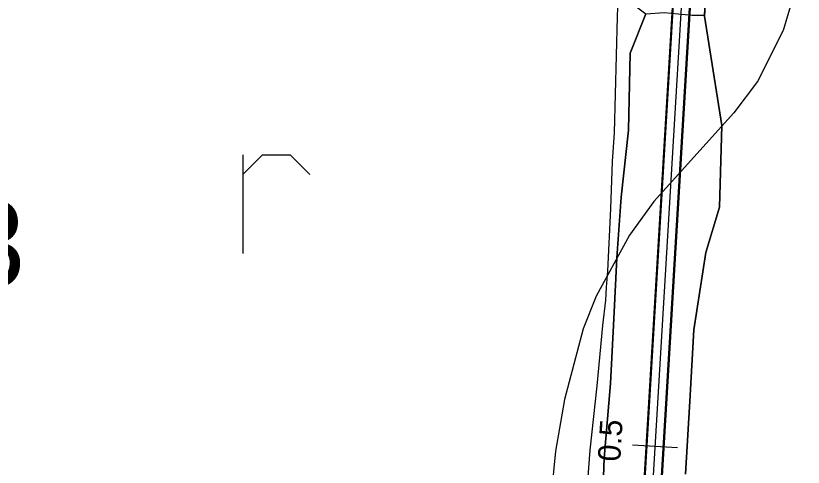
# Model space of a CAD drawing. Extents: x -662620 to -656370, y -1067090 to -1062990.
# Drawn here: x -657465.8 to -657290.9, y -1064742.3 to -1064641.9 of the extents above; entities that cross this region are included whole.
import ezdxf

# ---------------------------------------------------------------- set-up
doc = ezdxf.new("R2010")
doc.units = 0
for name, color, linetype in [('CESTA_ZABOR', 7, 'Continuous'), ('Default', 7, 'Continuous'), ('ORNÁ_PŮDA_-_STÁVAJÍCÍ', 7, 'Continuous'), ('ORNÁ_PŮDA_-_ZNAČKA', 7, 'Continuous'), ('OSTATNÍ_PLOCHA_-_STÁVAJÍCÍ', 7, 'Continuous'), ('POLNÍ_CESTA_STÁVAJÍCÍ_-_KRAJ', 7, 'Continuous'), ('POLNÍ_CESTA_STÁVAJÍCÍ_-_OSA', 7, 'Continuous'), ('Popis_-_Lokální_biokoridor_-_navržený', 7, 'Continuous'), ('SDELOVACÍ_VEDENÍ_-_PODZEMNÍ', 7, 'Continuous'), ('VRSTEVNICE_ZÁKLADNÍ', 7, 'Continuous')]:
    doc.layers.add(name, color=color, linetype=linetype)

msp = doc.modelspace()

# ---------------------------------------------------------------- linework, layer by layer
at = {"layer": 'CESTA_ZABOR'}
for points in [[(-657336.21, -1064916.17), (-657305.35, -1064399.71), (-657304.81, -1064367.37), (-657305.76, -1064357.37), (-657308, -1064349.41), (-657312.54, -1064343.27), (-657325.1, -1064333.08), (-657323.15, -1064330.16), (-657309.99, -1064340.83), (-657304.81, -1064347.85), (-657302.31, -1064356.73), (-657301.31, -1064367.23), (-657301.85, -1064399.84), (-657332.72, -1064916.38), (-657336.21, -1064916.17), (-657336.21, -1064916.17)], [(-657336.21, -1064916.17), (-657305.35, -1064399.71), (-657304.81, -1064367.37), (-657305.76, -1064357.37), (-657308, -1064349.41), (-657312.54, -1064343.27), (-657325.1, -1064333.08), (-657323.15, -1064330.16), (-657309.99, -1064340.83), (-657304.81, -1064347.85), (-657302.31, -1064356.73), (-657301.31, -1064367.23), (-657301.85, -1064399.84), (-657332.72, -1064916.38)]]:
    msp.add_lwpolyline(points, dxfattribs=at)
at = {"layer": 'ORNÁ_PŮDA_-_STÁVAJÍCÍ'}
for p, q in [((-657312.76, -1064642.05), (-657311.91, -1064626.51)), ((-657325.8, -1064641.49), (-657329.31, -1064650.21)), ((-657308.94, -1064666.36), (-657312.76, -1064642.05)), ((-657329.31, -1064650.21), (-657329.7, -1064667.35)), ((-657329.7, -1064667.35), (-657331.27, -1064682.24)), ((-657309.48, -1064684.46), (-657308.94, -1064666.36)), ((-657331.27, -1064682.24), (-657332.26, -1064695.75)), ((-657312.47, -1064694.56), (-657309.48, -1064684.46)), ((-657332.26, -1064695.75), (-657332.89, -1064709.27)), ((-657315.14, -1064711.73), (-657312.47, -1064694.56)), ((-657332.89, -1064709.27), (-657333.66, -1064723.7)), ((-657316.04, -1064727.61), (-657315.14, -1064711.73)), ((-657333.66, -1064723.7), (-657335.06, -1064740.26)), ((-657316.98, -1064743.81), (-657316.04, -1064727.61)), ((-657335.06, -1064740.26), (-657335.59, -1064754.8))]:
    msp.add_line(p, q, dxfattribs=at)
for points in [[(-657473.56, -1064530.04), (-657406.32, -1064580.56), (-657325.8, -1064641.49), (-657329.31, -1064650.21), (-657329.7, -1064667.35), (-657331.27, -1064682.24), (-657332.26, -1064695.75), (-657332.89, -1064709.27), (-657333.66, -1064723.7), (-657335.06, -1064740.26), (-657335.59, -1064754.8)], [(-657316.98, -1064743.81), (-657316.04, -1064727.61), (-657315.14, -1064711.73), (-657312.47, -1064694.56), (-657309.48, -1064684.46), (-657308.94, -1064666.36), (-657312.76, -1064642.05), (-657311.91, -1064626.51), (-657311.56, -1064620.46), (-657309.2, -1064581.81), (-657304.77, -1064560.21), (-657304.77, -1064560.19), (-657304.78, -1064549.71), (-657304.78, -1064545.39), (-657290.2, -1064550.45), (-657290.18, -1064550.46), (-657270.81, -1064557.25), (-657240.66, -1064567.7), (-657240.64, -1064567.71), (-657179.14, -1064589.08), (-657142.96, -1064601.15)]]:
    msp.add_lwpolyline(points, dxfattribs=at)
at = {"layer": 'ORNÁ_PŮDA_-_ZNAČKA'}
for points in [[(-657415.37, -1064672.84), (-657415.37, -1064694.77)], [(-657415.37, -1064677.23), (-657410.99, -1064672.84)], [(-657410.99, -1064672.84), (-657404.85, -1064672.84)], [(-657404.85, -1064672.84), (-657400.47, -1064677.23)]]:
    msp.add_lwpolyline(points, dxfattribs=at)
at = {"layer": 'OSTATNÍ_PLOCHA_-_STÁVAJÍCÍ'}
for p, q in [((-657311.91, -1064626.51), (-657312.76, -1064642.05)), ((-657311.91, -1064626.51), (-657312.76, -1064642.05)), ((-657329.31, -1064650.21), (-657325.8, -1064641.49)), ((-657329.31, -1064650.21), (-657325.8, -1064641.49)), ((-657312.76, -1064642.05), (-657308.94, -1064666.36)), ((-657312.76, -1064642.05), (-657308.94, -1064666.36)), ((-657329.7, -1064667.35), (-657329.31, -1064650.21)), ((-657329.7, -1064667.35), (-657329.31, -1064650.21)), ((-657331.27, -1064682.24), (-657329.7, -1064667.35)), ((-657331.27, -1064682.24), (-657329.7, -1064667.35)), ((-657308.94, -1064666.36), (-657309.48, -1064684.46)), ((-657308.94, -1064666.36), (-657309.48, -1064684.46)), ((-657332.26, -1064695.75), (-657331.27, -1064682.24)), ((-657332.26, -1064695.75), (-657331.27, -1064682.24)), ((-657309.48, -1064684.46), (-657312.47, -1064694.56)), ((-657309.48, -1064684.46), (-657312.47, -1064694.56)), ((-657332.89, -1064709.27), (-657332.26, -1064695.75)), ((-657332.89, -1064709.27), (-657332.26, -1064695.75)), ((-657312.47, -1064694.56), (-657315.14, -1064711.73)), ((-657312.47, -1064694.56), (-657315.14, -1064711.73)), ((-657333.66, -1064723.7), (-657332.89, -1064709.27)), ((-657333.66, -1064723.7), (-657332.89, -1064709.27)), ((-657315.14, -1064711.73), (-657316.04, -1064727.61)), ((-657315.14, -1064711.73), (-657316.04, -1064727.61)), ((-657335.06, -1064740.26), (-657333.66, -1064723.7)), ((-657335.06, -1064740.26), (-657333.66, -1064723.7)), ((-657316.04, -1064727.61), (-657316.98, -1064743.81)), ((-657316.04, -1064727.61), (-657316.98, -1064743.81)), ((-657335.59, -1064754.8), (-657335.06, -1064740.26)), ((-657335.59, -1064754.8), (-657335.06, -1064740.26))]:
    msp.add_line(p, q, dxfattribs=at)
msp.add_lwpolyline([(-657335.59, -1064754.8), (-657335.06, -1064740.26), (-657333.66, -1064723.7), (-657332.89, -1064709.27), (-657332.26, -1064695.75), (-657331.27, -1064682.24), (-657329.7, -1064667.35), (-657329.31, -1064650.21), (-657325.8, -1064641.49), (-657321.72, -1064641.22), (-657315.55, -1064641.8), (-657312.8, -1064641.8), (-657311.91, -1064626.51), (-657312.76, -1064642.05), (-657308.94, -1064666.36), (-657309.48, -1064684.46), (-657312.47, -1064694.56), (-657315.14, -1064711.73), (-657316.04, -1064727.61), (-657316.98, -1064743.81)], dxfattribs=at)
msp.add_lwpolyline([(-657335.59, -1064754.8), (-657335.06, -1064740.26), (-657333.66, -1064723.7), (-657332.89, -1064709.27), (-657332.26, -1064695.75), (-657331.27, -1064682.24), (-657329.7, -1064667.35), (-657329.31, -1064650.21), (-657325.8, -1064641.49), (-657321.72, -1064641.22), (-657315.55, -1064641.8), (-657312.8, -1064641.8), (-657311.91, -1064626.51), (-657312.76, -1064642.05), (-657308.94, -1064666.36), (-657309.48, -1064684.46), (-657312.47, -1064694.56), (-657315.14, -1064711.73), (-657316.04, -1064727.61), (-657316.98, -1064743.81)], dxfattribs=at)
at = {"layer": 'POLNÍ_CESTA_STÁVAJÍCÍ_-_KRAJ'}
for points in [[(-657405.99, -1064300.84), (-657403.64, -1064300.66), (-657396.22, -1064301.74), (-657383.92, -1064303.55), (-657370.88, -1064306.99), (-657359.66, -1064311.15), (-657347.54, -1064316.58), (-657333.96, -1064323.28), (-657322.87, -1064330.06), (-657309.8, -1064340.66), (-657304.58, -1064347.74), (-657302.06, -1064356.68), (-657301.06, -1064367.22), (-657301.6, -1064399.85), (-657332.47, -1064916.4)], [(-657402.92, -1064305), (-657392.96, -1064306.09), (-657381.92, -1064308.08), (-657368.89, -1064311.33), (-657360.93, -1064314.59), (-657349.53, -1064320.2), (-657338.13, -1064325.99), (-657325.39, -1064333.17), (-657312.72, -1064343.44), (-657308.23, -1064349.53), (-657306.01, -1064357.42), (-657305.06, -1064367.38), (-657305.6, -1064399.7), (-657336.46, -1064916.16)]]:
    msp.add_lwpolyline(points, dxfattribs=at)
at = {"layer": 'POLNÍ_CESTA_STÁVAJÍCÍ_-_OSA'}
for points in [[(-657403.46, -1064302.83), (-657396.58, -1064303.55), (-657388.26, -1064305), (-657378.49, -1064306.99), (-657367.26, -1064310.25), (-657359.48, -1064313.51), (-657348.8, -1064318.57), (-657337.22, -1064324.55), (-657324.13, -1064331.62), (-657311.26, -1064342.05), (-657306.41, -1064348.63), (-657304.03, -1064357.05), (-657303.06, -1064367.3), (-657303.6, -1064399.78), (-657334.47, -1064916.28)], [(-657318.81, -1064738.01), (-657328.79, -1064737.42)]]:
    msp.add_lwpolyline(points, dxfattribs=at)
at = {"layer": 'SDELOVACÍ_VEDENÍ_-_PODZEMNÍ'}
msp.add_lwpolyline([(-657339.96, -1064762.14), (-657338.19, -1064738.48), (-657336.62, -1064724.22), (-657335.4, -1064710.81), (-657334.7, -1064705.18), (-657334.56, -1064702.25), (-657334.26, -1064698.69), (-657333.59, -1064684.81), (-657333.23, -1064674.36), (-657332.81, -1064667.99), (-657332.13, -1064642.17), (-657331.89, -1064635.84)], dxfattribs=at)
msp.add_lwpolyline([(-657339.96, -1064762.14), (-657338.19, -1064738.48), (-657336.62, -1064724.22), (-657335.4, -1064710.81), (-657334.7, -1064705.18), (-657334.56, -1064702.25), (-657334.26, -1064698.69), (-657333.59, -1064684.81), (-657333.23, -1064674.36), (-657332.81, -1064667.99), (-657332.13, -1064642.17), (-657331.89, -1064635.84)], dxfattribs=at)
msp.add_lwpolyline([(-657339.96, -1064762.14), (-657338.19, -1064738.48), (-657336.62, -1064724.22), (-657335.4, -1064710.81), (-657334.7, -1064705.18), (-657334.56, -1064702.25), (-657334.26, -1064698.69), (-657333.59, -1064684.81), (-657333.23, -1064674.36), (-657332.81, -1064667.99), (-657332.13, -1064642.17), (-657331.89, -1064635.84)], dxfattribs=at)
msp.add_lwpolyline([(-657339.96, -1064762.14), (-657338.19, -1064738.48), (-657336.62, -1064724.22), (-657335.4, -1064710.81), (-657334.7, -1064705.18), (-657334.56, -1064702.25), (-657334.26, -1064698.69), (-657333.59, -1064684.81), (-657333.23, -1064674.36), (-657332.81, -1064667.99), (-657332.13, -1064642.17), (-657331.89, -1064635.84)], dxfattribs=at)
msp.add_lwpolyline([(-657339.96, -1064762.14), (-657338.19, -1064738.48), (-657336.62, -1064724.22), (-657335.4, -1064710.81), (-657334.7, -1064705.18), (-657334.56, -1064702.25), (-657334.26, -1064698.69), (-657333.59, -1064684.81), (-657333.23, -1064674.36), (-657332.81, -1064667.99), (-657332.13, -1064642.17), (-657331.89, -1064635.84)], dxfattribs=at)
msp.add_lwpolyline([(-657339.96, -1064762.14), (-657338.19, -1064738.48), (-657336.62, -1064724.22), (-657335.4, -1064710.81), (-657334.7, -1064705.18), (-657334.56, -1064702.25), (-657334.26, -1064698.69), (-657333.59, -1064684.81), (-657333.23, -1064674.36), (-657332.81, -1064667.99), (-657332.13, -1064642.17), (-657331.89, -1064635.84)], dxfattribs=at)
msp.add_lwpolyline([(-657339.96, -1064762.14), (-657338.19, -1064738.48), (-657336.62, -1064724.22), (-657335.4, -1064710.81), (-657334.7, -1064705.18), (-657334.56, -1064702.25), (-657334.26, -1064698.69), (-657333.59, -1064684.81), (-657333.23, -1064674.36), (-657332.81, -1064667.99), (-657332.13, -1064642.17), (-657331.89, -1064635.84)], dxfattribs=at)
msp.add_lwpolyline([(-657339.96, -1064762.14), (-657338.19, -1064738.48), (-657336.62, -1064724.22), (-657335.4, -1064710.81), (-657334.7, -1064705.18), (-657334.56, -1064702.25), (-657334.26, -1064698.69), (-657333.59, -1064684.81), (-657333.23, -1064674.36), (-657332.81, -1064667.99), (-657332.13, -1064642.17), (-657331.89, -1064635.84)], dxfattribs=at)
at = {"layer": 'VRSTEVNICE_ZÁKLADNÍ'}
msp.add_lwpolyline([(-657309.86, -1064505.44), (-657301.57, -1064546.61), (-657296.71, -1064564.62), (-657290.99, -1064596.35), (-657290.99, -1064623.22), (-657293.28, -1064638.37), (-657295.28, -1064645.23), (-657301, -1064656.52), (-657306.29, -1064663.52), (-657324.01, -1064683.25), (-657329.44, -1064690.68), (-657336.88, -1064704.26), (-657339.73, -1064711.55), (-657343.88, -1064727.27), (-657345.88, -1064738.71), (-657347.31, -1064753), (-657348.02, -1064775.87), (-657352.6, -1064817.32), (-657356.31, -1064835.9), (-657361.32, -1064847.19), (-657364.89, -1064852.62), (-657370.61, -1064858.91), (-657380.33, -1064866.35), (-657397.3, -1064874.44)], dxfattribs=at)
msp.add_lwpolyline([(-657309.86, -1064505.44), (-657301.57, -1064546.61), (-657296.71, -1064564.62), (-657290.99, -1064596.35), (-657290.99, -1064623.22), (-657293.28, -1064638.37), (-657295.28, -1064645.23), (-657301, -1064656.52), (-657306.29, -1064663.52), (-657324.01, -1064683.25), (-657329.44, -1064690.68), (-657336.88, -1064704.26), (-657339.73, -1064711.55), (-657343.88, -1064727.27), (-657345.88, -1064738.71), (-657347.31, -1064753), (-657348.02, -1064775.87), (-657352.6, -1064817.32), (-657356.31, -1064835.9), (-657361.32, -1064847.19), (-657364.89, -1064852.62), (-657370.61, -1064858.91), (-657380.33, -1064866.35), (-657397.3, -1064874.44)], dxfattribs=at)

# ---------------------------------------------------------------- texts
at = {"layer": 'Default'}
msp.add_text('0.5', height=5, rotation=86.58, dxfattribs=at).set_placement((-657331.51, -1064741.12))
at = {"layer": 'Popis_-_Lokální_biokoridor_-_navržený'}
msp.add_text('MK 3', height=19, dxfattribs=at).set_placement((-657522.99, -1064702.09))

doc.saveas('drawing.dxf')
